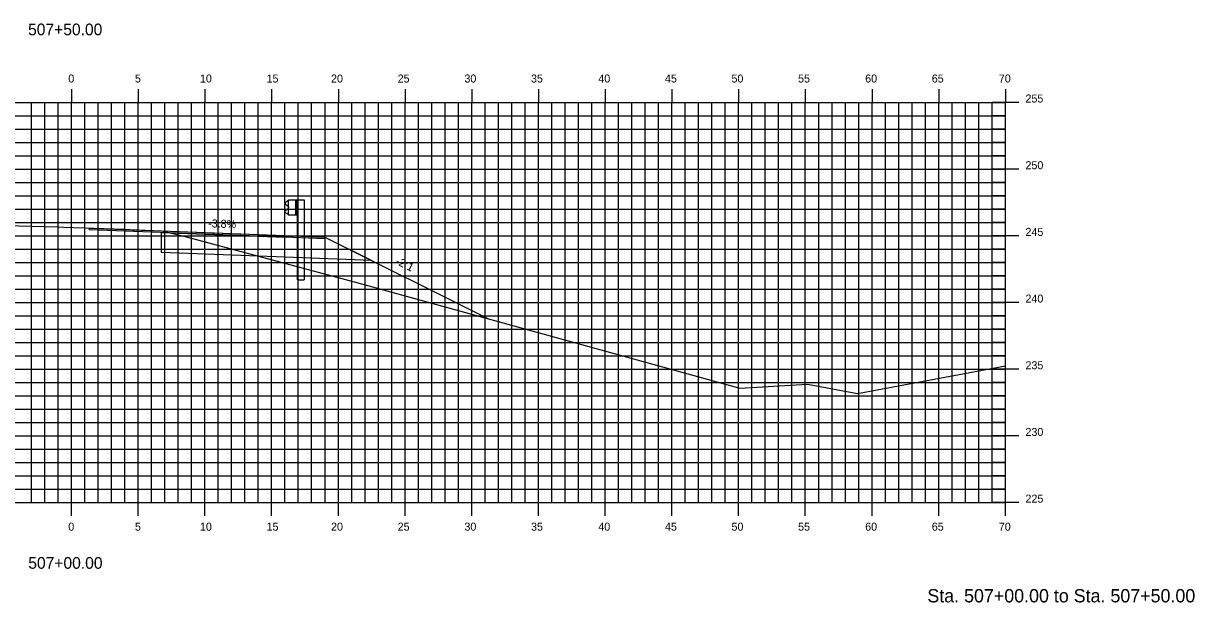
# Model space of a CAD drawing. Extents: x 1170543 to 1177585, y 609599 to 610623.
# Drawn here: x 1171953.4 to 1172041.2, y 610270.3 to 610313.7 of the extents above; entities that cross this region are included whole.
import ezdxf

# ---------------------------------------------------------------- set-up
doc = ezdxf.new("R2010")
doc.units = 0
for name, color, linetype in [('ANNOTATION', 7, 'Continuous'), ('D_Guardrail_Beam_Rt', 7, 'Continuous'), ('D_Roadway_Centerline', 7, 'Continuous'), ('D_Roadway_Edge_Shoulder', 7, 'Continuous'), ('D_Roadway_Edge_TW', 7, 'Continuous'), ('D_Roadway_SubGrade', 7, 'Continuous'), ('H_V ANNOTATION', 7, 'Continuous'), ('MAJOR', 7, 'Continuous'), ('MINOR', 7, 'Continuous'), ('S_Roadway_Centerline', 7, 'Continuous')]:
    doc.layers.add(name, color=color, linetype=linetype)

msp = doc.modelspace()

# ---------------------------------------------------------------- linework, layer by layer
at = {"layer": 'D_Guardrail_Beam_Rt'}
for p, q in [((1171973.188, 610300.411), (1171973.045, 610300.311)), ((1171973.045, 610300.168), (1171973.24, 610300.032)), ((1171973.278, 610300.433), (1171973.204, 610300.418)), ((1171973.274, 610299.968), (1171973.274, 610299.897)), ((1171973.278, 610300.516), (1171973.966, 610300.516)), ((1171973.278, 610299.349), (1171973.278, 610300.516)), ((1171973.799, 610300.516), (1171973.799, 610299.349)), ((1171973.903, 610300.516), (1171973.903, 610299.349)), ((1171973.966, 610300.516), (1171974.436, 610300.516)), ((1171973.966, 610300.516), (1171973.966, 610299.349)), ((1171974.436, 610300.516), (1171974.436, 610294.516)), ((1171973.24, 610299.833), (1171973.045, 610299.697)), ((1171973.045, 610299.554), (1171973.188, 610299.454)), ((1171973.204, 610299.447), (1171973.278, 610299.433)), ((1171973.966, 610299.349), (1171973.278, 610299.349)), ((1171973.945, 610294.516), (1171973.945, 610299.349)), ((1171973.945, 610294.516), (1171974.436, 610294.516))]:
    msp.add_line(p, q, dxfattribs=at)
for centre, major_axis, start_param, end_param in [((1171973.095, 610300.24), (-0.0877, 0), 5.323254, 7.243116), ((1171973.212, 610300.377), (-0.0417, 0), 4.907132, 5.323254), ((1171973.195, 610299.968), (0.0789, 0), 0, 0.959931), ((1171973.095, 610299.625), (-0.0877, 0), 5.323254, 7.243116), ((1171973.212, 610299.488), (-0.0417, 0), 0.959931, 1.376053), ((1171973.195, 610299.897), (0.0789, 0), 5.323254, 6.283185)]:
    msp.add_ellipse(centre, major_axis=major_axis, ratio=0.995501, start_param=start_param, end_param=end_param, dxfattribs=at)
at = {"layer": 'D_Roadway_Centerline'}
msp.add_lwpolyline([(1171958.367, 610298.39), (1171962.234, 610298.242), (1171963.766, 610298.184), (1171967.632, 610298.036), (1171973.007, 610297.83), (1171974.505, 610297.773), (1171976.002, 610297.716), (1171988.302, 610291.566), (1171988.302, 610291.566)], dxfattribs=at)
at = {"layer": 'D_Roadway_Edge_Shoulder'}
msp.add_lwpolyline([(1171973.007, 610297.83), (1171973.007, 610297.705)], dxfattribs=at)
msp.add_lwpolyline([(1171973.007, 610297.83), (1171973.007, 610297.705)], dxfattribs=at)
at = {"layer": 'D_Roadway_Edge_TW'}
msp.add_lwpolyline([(1171958.367, 610298.39), (1171963.766, 610298.184), (1171973.007, 610297.83), (1171973.007, 610297.705), (1171958.367, 610298.265), (1171958.367, 610298.39)], dxfattribs=at)
msp.add_lwpolyline([(1171958.367, 610298.39), (1171963.766, 610298.184), (1171973.007, 610297.83), (1171973.007, 610297.705), (1171958.367, 610298.265), (1171958.367, 610298.39)], dxfattribs=at)
msp.add_lwpolyline([(1171958.367, 610298.39), (1171963.766, 610298.184), (1171973.007, 610297.83), (1171976.002, 610297.716), (1171976.002, 610297.591), (1171973.007, 610297.705), (1171958.367, 610298.265)], close=True, dxfattribs=at)
at = {"layer": 'D_Roadway_SubGrade'}
msp.add_lwpolyline([(1171973.007, 610297.83), (1171976.002, 610297.716), (1171979.522, 610295.956), (1171973.007, 610296.205), (1171963.766, 610296.559), (1171963.766, 610298.059), (1171973.007, 610297.705)], close=True, dxfattribs=at)
at = {"layer": 'MAJOR'}
for p, q in [((1171957.01, 610308.803), (1171957.01, 610307.801)), ((1171962.01, 610308.803), (1171962.01, 610307.801)), ((1171967.01, 610308.803), (1171967.01, 610307.801)), ((1171972.01, 610308.803), (1171972.01, 610307.801)), ((1171977.01, 610308.803), (1171977.01, 610307.801)), ((1171982.01, 610308.803), (1171982.01, 610307.801)), ((1171987.01, 610308.803), (1171987.01, 610307.801)), ((1171992.01, 610308.803), (1171992.01, 610307.801)), ((1171997.01, 610308.803), (1171997.01, 610307.801)), ((1172002.01, 610308.803), (1172002.01, 610307.801)), ((1172007.01, 610308.803), (1172007.01, 610307.801)), ((1172012.01, 610308.803), (1172012.01, 610307.801)), ((1172017.01, 610308.803), (1172017.01, 610307.801)), ((1172022.01, 610308.803), (1172022.01, 610307.801)), ((1172027.01, 610308.803), (1172027.01, 610307.801)), ((1171887.01, 610307.801), (1172027.01, 610307.801)), ((1171887.01, 610307.801), (1172027.01, 610307.801)), ((1171957.01, 610277.801), (1171957.01, 610307.801)), ((1171962.01, 610277.801), (1171962.01, 610307.801)), ((1171967.01, 610277.801), (1171967.01, 610307.801)), ((1171972.01, 610277.801), (1171972.01, 610307.801)), ((1171977.01, 610277.801), (1171977.01, 610307.801)), ((1171982.01, 610277.801), (1171982.01, 610307.801)), ((1171987.01, 610277.801), (1171987.01, 610307.801)), ((1171992.01, 610277.801), (1171992.01, 610307.801)), ((1171997.01, 610277.801), (1171997.01, 610307.801)), ((1172002.01, 610277.801), (1172002.01, 610307.801)), ((1172007.01, 610277.801), (1172007.01, 610307.801)), ((1172012.01, 610277.801), (1172012.01, 610307.801)), ((1172017.01, 610277.801), (1172017.01, 610307.801)), ((1172022.01, 610277.801), (1172022.01, 610307.801)), ((1172028.012, 610307.801), (1172026.008, 610307.801)), ((1172027.01, 610277.801), (1172027.01, 610307.801)), ((1172027.01, 610277.801), (1172027.01, 610307.801)), ((1171887.01, 610302.801), (1172027.01, 610302.801)), ((1172028.012, 610302.801), (1172026.008, 610302.801)), ((1171887.01, 610297.801), (1172027.01, 610297.801)), ((1172028.012, 610297.801), (1172026.008, 610297.801)), ((1171887.01, 610292.801), (1172027.01, 610292.801)), ((1172028.012, 610292.801), (1172026.008, 610292.801)), ((1171887.01, 610287.801), (1172027.01, 610287.801)), ((1172028.012, 610287.801), (1172026.008, 610287.801)), ((1171887.01, 610282.801), (1172027.01, 610282.801)), ((1172028.012, 610282.801), (1172026.008, 610282.801)), ((1171887.01, 610277.801), (1172027.01, 610277.801)), ((1171887.01, 610277.801), (1172027.01, 610277.801)), ((1171957.01, 610276.799), (1171957.01, 610277.801)), ((1171962.01, 610276.799), (1171962.01, 610277.801)), ((1171967.01, 610276.799), (1171967.01, 610277.801)), ((1171972.01, 610276.799), (1171972.01, 610277.801)), ((1171977.01, 610276.799), (1171977.01, 610277.801)), ((1171982.01, 610276.799), (1171982.01, 610277.801)), ((1171987.01, 610276.799), (1171987.01, 610277.801)), ((1171992.01, 610276.799), (1171992.01, 610277.801)), ((1171997.01, 610276.799), (1171997.01, 610277.801)), ((1172002.01, 610276.799), (1172002.01, 610277.801)), ((1172007.01, 610276.799), (1172007.01, 610277.801)), ((1172012.01, 610276.799), (1172012.01, 610277.801)), ((1172017.01, 610276.799), (1172017.01, 610277.801)), ((1172022.01, 610276.799), (1172022.01, 610277.801)), ((1172028.012, 610277.801), (1172026.008, 610277.801)), ((1172027.01, 610276.799), (1172027.01, 610277.801))]:
    msp.add_line(p, q, dxfattribs=at)
at = {"layer": 'MINOR'}
for p, q in [((1171954.01, 610277.801), (1171954.01, 610307.801)), ((1171955.01, 610277.801), (1171955.01, 610307.801)), ((1171956.01, 610277.801), (1171956.01, 610307.801)), ((1171958.01, 610277.801), (1171958.01, 610307.801)), ((1171959.01, 610277.801), (1171959.01, 610307.801)), ((1171960.01, 610277.801), (1171960.01, 610307.801)), ((1171961.01, 610277.801), (1171961.01, 610307.801)), ((1171963.01, 610277.801), (1171963.01, 610307.801)), ((1171964.01, 610277.801), (1171964.01, 610307.801)), ((1171965.01, 610277.801), (1171965.01, 610307.801)), ((1171966.01, 610277.801), (1171966.01, 610307.801)), ((1171968.01, 610277.801), (1171968.01, 610307.801)), ((1171969.01, 610277.801), (1171969.01, 610307.801)), ((1171970.01, 610277.801), (1171970.01, 610307.801)), ((1171971.01, 610277.801), (1171971.01, 610307.801)), ((1171973.01, 610277.801), (1171973.01, 610307.801)), ((1171974.01, 610277.801), (1171974.01, 610307.801)), ((1171975.01, 610277.801), (1171975.01, 610307.801)), ((1171976.01, 610277.801), (1171976.01, 610307.801)), ((1171978.01, 610277.801), (1171978.01, 610307.801)), ((1171979.01, 610277.801), (1171979.01, 610307.801)), ((1171980.01, 610277.801), (1171980.01, 610307.801)), ((1171981.01, 610277.801), (1171981.01, 610307.801)), ((1171983.01, 610277.801), (1171983.01, 610307.801)), ((1171984.01, 610277.801), (1171984.01, 610307.801)), ((1171985.01, 610277.801), (1171985.01, 610307.801)), ((1171986.01, 610277.801), (1171986.01, 610307.801)), ((1171988.01, 610277.801), (1171988.01, 610307.801)), ((1171989.01, 610277.801), (1171989.01, 610307.801)), ((1171990.01, 610277.801), (1171990.01, 610307.801)), ((1171991.01, 610277.801), (1171991.01, 610307.801)), ((1171993.01, 610277.801), (1171993.01, 610307.801)), ((1171994.01, 610277.801), (1171994.01, 610307.801)), ((1171995.01, 610277.801), (1171995.01, 610307.801)), ((1171996.01, 610277.801), (1171996.01, 610307.801)), ((1171998.01, 610277.801), (1171998.01, 610307.801)), ((1171999.01, 610277.801), (1171999.01, 610307.801)), ((1172000.01, 610277.801), (1172000.01, 610307.801)), ((1172001.01, 610277.801), (1172001.01, 610307.801)), ((1172003.01, 610277.801), (1172003.01, 610307.801)), ((1172004.01, 610277.801), (1172004.01, 610307.801)), ((1172005.01, 610277.801), (1172005.01, 610307.801)), ((1172006.01, 610277.801), (1172006.01, 610307.801)), ((1172008.01, 610277.801), (1172008.01, 610307.801)), ((1172009.01, 610277.801), (1172009.01, 610307.801)), ((1172010.01, 610277.801), (1172010.01, 610307.801)), ((1172011.01, 610277.801), (1172011.01, 610307.801)), ((1172013.01, 610277.801), (1172013.01, 610307.801)), ((1172014.01, 610277.801), (1172014.01, 610307.801)), ((1172015.01, 610277.801), (1172015.01, 610307.801)), ((1172016.01, 610277.801), (1172016.01, 610307.801)), ((1172018.01, 610277.801), (1172018.01, 610307.801)), ((1172019.01, 610277.801), (1172019.01, 610307.801)), ((1172020.01, 610277.801), (1172020.01, 610307.801)), ((1172021.01, 610277.801), (1172021.01, 610307.801)), ((1172023.01, 610277.801), (1172023.01, 610307.801)), ((1172024.01, 610277.801), (1172024.01, 610307.801)), ((1172025.01, 610277.801), (1172025.01, 610307.801)), ((1172026.01, 610277.801), (1172026.01, 610307.801)), ((1171887.01, 610306.801), (1172027.01, 610306.801)), ((1172027.01, 610306.801), (1172026.008, 610306.801)), ((1171887.01, 610305.801), (1172027.01, 610305.801)), ((1172027.01, 610305.801), (1172026.008, 610305.801)), ((1171887.01, 610304.801), (1172027.01, 610304.801)), ((1172027.01, 610304.801), (1172026.008, 610304.801)), ((1171887.01, 610303.801), (1172027.01, 610303.801)), ((1172027.01, 610303.801), (1172026.008, 610303.801)), ((1171887.01, 610301.801), (1172027.01, 610301.801)), ((1172027.01, 610301.801), (1172026.008, 610301.801)), ((1171887.01, 610300.801), (1172027.01, 610300.801)), ((1172027.01, 610300.801), (1172026.008, 610300.801)), ((1171887.01, 610299.801), (1172027.01, 610299.801)), ((1172027.01, 610299.801), (1172026.008, 610299.801)), ((1171887.01, 610298.801), (1172027.01, 610298.801)), ((1172027.01, 610298.801), (1172026.008, 610298.801)), ((1171887.01, 610296.801), (1172027.01, 610296.801)), ((1172027.01, 610296.801), (1172026.008, 610296.801)), ((1171887.01, 610295.801), (1172027.01, 610295.801)), ((1172027.01, 610295.801), (1172026.008, 610295.801)), ((1171887.01, 610294.801), (1172027.01, 610294.801)), ((1172027.01, 610294.801), (1172026.008, 610294.801)), ((1171887.01, 610293.801), (1172027.01, 610293.801)), ((1172027.01, 610293.801), (1172026.008, 610293.801)), ((1171887.01, 610291.801), (1172027.01, 610291.801)), ((1172027.01, 610291.801), (1172026.008, 610291.801)), ((1171887.01, 610290.801), (1172027.01, 610290.801)), ((1172027.01, 610290.801), (1172026.008, 610290.801)), ((1171887.01, 610289.801), (1172027.01, 610289.801)), ((1172027.01, 610289.801), (1172026.008, 610289.801)), ((1171887.01, 610288.801), (1172027.01, 610288.801)), ((1172027.01, 610288.801), (1172026.008, 610288.801)), ((1171887.01, 610286.801), (1172027.01, 610286.801)), ((1172027.01, 610286.801), (1172026.008, 610286.801)), ((1171887.01, 610285.801), (1172027.01, 610285.801)), ((1172027.01, 610285.801), (1172026.008, 610285.801)), ((1171887.01, 610284.801), (1172027.01, 610284.801)), ((1172027.01, 610284.801), (1172026.008, 610284.801)), ((1171887.01, 610283.801), (1172027.01, 610283.801)), ((1172027.01, 610283.801), (1172026.008, 610283.801)), ((1171887.01, 610281.801), (1172027.01, 610281.801)), ((1172027.01, 610281.801), (1172026.008, 610281.801)), ((1171887.01, 610280.801), (1172027.01, 610280.801)), ((1172027.01, 610280.801), (1172026.008, 610280.801)), ((1171887.01, 610279.801), (1172027.01, 610279.801)), ((1172027.01, 610279.801), (1172026.008, 610279.801)), ((1171887.01, 610278.801), (1172027.01, 610278.801)), ((1172027.01, 610278.801), (1172026.008, 610278.801))]:
    msp.add_line(p, q, dxfattribs=at)
at = {"layer": 'S_Roadway_Centerline'}
msp.add_lwpolyline([(1171951.154, 610298.607), (1171955.964, 610298.471), (1171956.444, 610298.455), (1171960.971, 610298.303), (1171961.393, 610298.285), (1171963.766, 610298.184), (1171964.095, 610298.103), (1171965.534, 610297.758), (1171978.579, 610294.247), (1172007.103, 610286.381), (1172012.167, 610286.676), (1172015.912, 610285.99), (1172027.01, 610288.06)], dxfattribs=at)

# ---------------------------------------------------------------- texts
at = {"layer": 'ANNOTATION'}
for s, rotation, p in [('-3.8%', 357.80885, (1171967.243, 610298.452)), ('-2:1', 333.37406, (1171981.241, 610295.728))]:
    msp.add_text(s, height=0.6, rotation=rotation, dxfattribs=at).set_placement(p)
at = {"layer": 'H_V ANNOTATION'}
for s, height, p in [('507+50.00', 0.875, (1171953.756, 610312.844)), ('0', 0.6, (1171956.77, 610309.301)), ('5', 0.6, (1171961.762, 610309.301)), ('10', 0.6, (1171966.636, 610309.301)), ('15', 0.6, (1171971.628, 610309.301)), ('20', 0.6, (1171976.464, 610309.301)), ('25', 0.6, (1171981.456, 610309.301)), ('30', 0.6, (1171986.459, 610309.301)), ('35', 0.6, (1171991.451, 610309.301)), ('40', 0.6, (1171996.497, 610309.301)), ('45', 0.6, (1172001.489, 610309.301)), ('50', 0.6, (1172006.475, 610309.301)), ('55', 0.6, (1172011.467, 610309.301)), ('60', 0.6, (1172016.497, 610309.301)), ('65', 0.6, (1172021.489, 610309.301)), ('70', 0.6, (1172026.513, 610309.301)), ('255', 0.6, (1172028.51, 610307.801)), ('250', 0.6, (1172028.51, 610302.801)), ('245', 0.6, (1172028.51, 610297.801)), ('240', 0.6, (1172028.51, 610292.801)), ('235', 0.6, (1172028.51, 610287.801)), ('230', 0.6, (1172028.51, 610282.801)), ('225', 0.6, (1172028.51, 610277.801)), ('0', 0.6, (1171956.77, 610275.701)), ('5', 0.6, (1171961.762, 610275.701)), ('10', 0.6, (1171966.636, 610275.701)), ('15', 0.6, (1171971.628, 610275.701)), ('20', 0.6, (1171976.464, 610275.701)), ('25', 0.6, (1171981.456, 610275.701)), ('30', 0.6, (1171986.459, 610275.701)), ('35', 0.6, (1171991.451, 610275.701)), ('40', 0.6, (1171996.497, 610275.701)), ('45', 0.6, (1172001.489, 610275.701)), ('50', 0.6, (1172006.475, 610275.701)), ('55', 0.6, (1172011.467, 610275.701)), ('60', 0.6, (1172016.497, 610275.701)), ('65', 0.6, (1172021.489, 610275.701)), ('70', 0.6, (1172026.513, 610275.701)), ('507+00.00', 0.875, (1171953.772, 610272.844)), ('Sta. 507+00.00 to Sta. 507+50.00', 1.0002, (1172021.156, 610270.321))]:
    msp.add_text(s, height=height, dxfattribs=at).set_placement(p)

doc.saveas('drawing.dxf')
